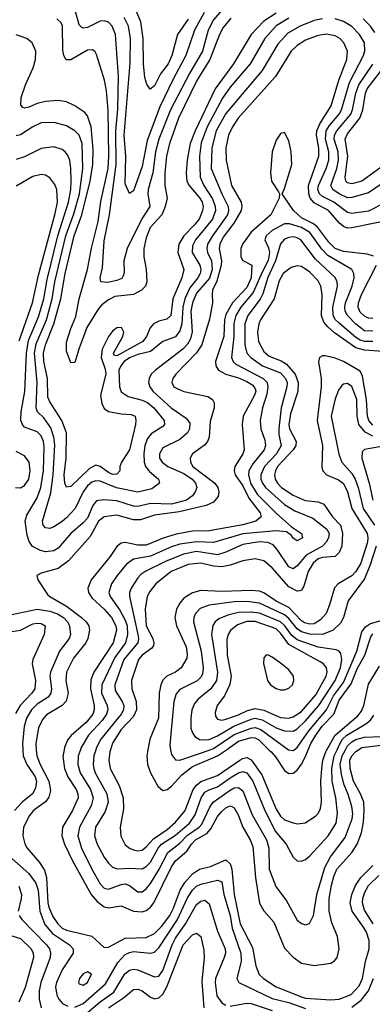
# Model space of a CAD drawing. Header units: inches. Extents: x 990535 to 1117859, y 769386 to 892122.
# Tile 376 of 656: x 1075987 to 1077668, y 798786 to 803480. Entities that reach past the tile are written whole.
import ezdxf

# ---------------------------------------------------------------- set-up
doc = ezdxf.new("R2010")
doc.units = ezdxf.units.IN
doc.header["$MEASUREMENT"] = 0
doc.layers.add('B0779', color=7, linetype='Continuous')
doc.layers.add('B0870', color=7, linetype='Continuous')

msp = doc.modelspace()

# ---------------------------------------------------------------- linework, layer by layer
at = {"layer": 'B0779', "color": 5}
for points, elevation in [([(1076002.4, 800000), (1076003.7, 799970), (1076020.6, 799930), (1076061.3, 799870), (1076066.9, 799850), (1076062.9, 799817.1), (1076047.3, 799790), (1075998.5, 799750), (1075962.4, 799710)], 2760), ([(1076065.9, 800000), (1076068.6, 799970), (1076083.7, 799930), (1076126, 799850), (1076134.3, 799805.7), (1076125.7, 799774.3), (1076110, 799752), (1076053.1, 799710), (1076033.4, 799686.6), (1076005.6, 799630), (1076001.4, 799590), (1076010.9, 799550.9), (1076021.9, 799530), (1076081.8, 799461.8), (1076105.3, 799425.3), (1076114.9, 799390), (1076120.8, 799270), (1076125.3, 799250), (1076145.5, 799205.5), (1076168.3, 799170), (1076189.7, 799149.7), (1076210, 799139.2), (1076330.8, 799110.8), (1076390, 799057.5), (1076410, 799059.1), (1076490, 799101), (1076590, 799104.3), (1076630, 799123.7), (1076662.9, 799157.1), (1076702.1, 799210), (1076718.5, 799241.5), (1076751.3, 799330), (1076773.4, 799366.6), (1076810, 799408.5), (1076844.3, 799430), (1076896.4, 799443.6), (1076970, 799475), (1076990, 799455.9), (1076998.3, 799430), (1077008.9, 799310), (1077038.6, 799170), (1077097.2, 799057.2), (1077112, 798970), (1077129, 798929), (1077149.5, 798909.5), (1077210, 798870.1), (1077330, 798821.1), (1077350, 798816.1), (1077470, 798807.8), (1077510, 798810), (1077566.4, 798833.6), (1077605.9, 798874.1), (1077620.7, 798910), (1077635.9, 798990), (1077652.7, 799050), (1077652.3, 799090), (1077639.7, 799130), (1077629.6, 799150), (1077571.2, 799230), (1077562.5, 799270), (1077569.5, 799310.5), (1077587.2, 799352.8), (1077613.1, 799390), (1077670, 799447.8)], 2780), ([(1076198.3, 800000), (1076193, 799967), (1076200.2, 799910), (1076215.9, 799870), (1076255.5, 799810), (1076264.2, 799790), (1076266.3, 799770), (1076239, 799710), (1076190.8, 799630), (1076187.3, 799590), (1076200.3, 799550), (1076239.4, 799470), (1076327.4, 799310), (1076355.6, 799275.6), (1076390, 799250.5), (1076410, 799245.7), (1076470, 799254.9), (1076530, 799229.7), (1076570, 799226.4), (1076590, 799233.3), (1076610, 799249.2), (1076625.6, 799270), (1076710, 799441.4), (1076729.4, 799470.6), (1076783.9, 799516.1), (1076805.6, 799550), (1076825.3, 799570), (1076879.5, 799600.5), (1076897.9, 799622.1), (1076930, 799680.9), (1076950, 799705.9), (1076970, 799723.1), (1076990, 799732.9), (1076998.3, 799730), (1077010, 799723), (1077028.4, 799690), (1077050, 799630), (1077085.4, 799570), (1077098.7, 799538.7), (1077111.7, 799390), (1077130, 799269), (1077151.4, 799231.4), (1077197.7, 799177.7), (1077250, 799054.2), (1077290, 799010.2), (1077330, 798982.2), (1077390, 798971), (1077470, 798982.2), (1077487, 798993), (1077500.3, 799010), (1077509.9, 799050.1), (1077501.4, 799110), (1077474.8, 799174.8), (1077462.2, 799230), (1077462.2, 799290), (1077473.7, 799353.7), (1077483.9, 799396.1), (1077498, 799430), (1077569.5, 799510.5), (1077595.4, 799550), (1077616.2, 799603.8), (1077625.1, 799654.9), (1077629.5, 799710), (1077627.3, 799750), (1077612.2, 799790), (1077577.8, 799850), (1077561.5, 799910), (1077561, 799950), (1077570.4, 799970), (1077590, 799992), (1077602.2, 800000)], 2820), ([(1076276.3, 800000), (1076266.1, 799970), (1076263.9, 799930), (1076274.6, 799890), (1076324.8, 799810), (1076337.3, 799770), (1076327, 799733), (1076272, 799630), (1076264.7, 799590), (1076281.6, 799530), (1076330, 799430), (1076370, 799360.1), (1076390, 799340.1), (1076410, 799335), (1076470, 799357.8), (1076490, 799361.2), (1076510, 799353.2), (1076550, 799322.3), (1076570, 799322.8), (1076590, 799337.2), (1076610, 799362.1), (1076650, 799426.6), (1076692.8, 799510), (1076750, 799555), (1076787.5, 799592.5), (1076842.2, 799630), (1076855.6, 799644.4), (1076893.4, 799726.6), (1076909.6, 799750.4), (1076990, 799807.1), (1077010, 799817.9), (1077030, 799819.4), (1077050, 799804), (1077095.1, 799690), (1077163.4, 799570), (1077174.8, 799530), (1077176.8, 799430), (1077207.7, 799347.7), (1077259, 799279), (1077310, 799187.6), (1077330, 799171.7), (1077350, 799165.7), (1077368.5, 799171.5), (1077387.1, 799210), (1077403.1, 799310), (1077441.6, 799438.4), (1077469.1, 799490), (1077538.9, 799581.1), (1077571.8, 799670), (1077574.6, 799694.6), (1077570.3, 799730), (1077553.5, 799786.5), (1077533.2, 799833.2), (1077521.2, 799881.2), (1077515.1, 799930), (1077523.4, 799970), (1077540, 800000)], 2840), ([(1076350.3, 800000), (1076340.8, 799970), (1076337.1, 799930), (1076340.1, 799910), (1076346.7, 799890), (1076403, 799790), (1076408.6, 799750), (1076394.6, 799705.4), (1076348.3, 799630), (1076343.4, 799590), (1076356.9, 799550), (1076390, 799488.4), (1076410, 799459), (1076430, 799439.8), (1076452, 799432), (1076510, 799435.8), (1076570, 799432.2), (1076590, 799442.8), (1076610, 799464.1), (1076646.4, 799530), (1076662.3, 799550), (1076730, 799593.1), (1076796.4, 799650), (1076823.4, 799690), (1076852.1, 799770), (1076870, 799796.9), (1076890, 799808.8), (1076930, 799822.6), (1076990, 799866.3), (1077030, 799890.4), (1077050, 799896.7), (1077070, 799890.1), (1077099, 799850), (1077155.9, 799710), (1077206.9, 799610), (1077256.6, 799550), (1077290, 799488), (1077310, 799470.4), (1077330, 799468.8), (1077350, 799476), (1077370, 799493.4), (1077456.9, 799590), (1077495, 799650), (1077501.8, 799698.2), (1077493.7, 799770), (1077477.1, 799850), (1077475, 799910), (1077485.9, 799970), (1077499.7, 800000)], 2860), ([(1076419.3, 800000), (1076416, 799990), (1076411.3, 799950), (1076418.4, 799910), (1076461.2, 799830), (1076480.1, 799770), (1076481.2, 799718.8), (1076465.3, 799630), (1076468.5, 799588.5), (1076490, 799546.2), (1076510.1, 799530.1), (1076530, 799522), (1076550, 799518.3), (1076570, 799521.7), (1076590, 799536.6), (1076624.7, 799575.3), (1076690, 799619.9), (1076730, 799653.8), (1076775.1, 799710), (1076814.2, 799810), (1076830, 799831.3), (1076850, 799848.3), (1076930, 799877.4), (1077035.9, 799950), (1077050, 799958.5), (1077070, 799962.6), (1077090, 799952.4), (1077140.6, 799880.6), (1077210, 799716.2), (1077230, 799683.9), (1077250, 799665.9), (1077290, 799650.6), (1077312.7, 799647.3), (1077347.9, 799652.1), (1077397.3, 799682.7), (1077410, 799696.5), (1077420.6, 799719.4), (1077424.9, 799750), (1077422.8, 799850), (1077426.6, 799910), (1077431.9, 799950), (1077446.2, 799990), (1077451.8, 800000)], 2880), ([(1076598, 800000), (1076592.7, 799970), (1076595.7, 799930), (1076610, 799889.1), (1076645.4, 799825.4), (1076670, 799806.3), (1076690, 799810.1), (1076710, 799826), (1076759.5, 799880.5), (1076810, 799920.6), (1076930, 799970.7), (1076972.1, 800000)], 2920), ([(1076706.1, 800000), (1076710, 799976.4), (1076730, 799952.2), (1076750, 799950.1), (1076770, 799956), (1076895.3, 800000)], 2940), ([(1077175, 800000), (1077185.5, 799990), (1077206.6, 799966.6), (1077250, 799901.5), (1077270, 799887.1), (1077290, 799888.2), (1077310, 799902.9), (1077330, 799930.6), (1077350, 799967.9), (1077362.6, 800000)], 2920), ([(1077268.4, 800000), (1077270, 799998.8), (1077290, 799996.9), (1077294.6, 800000)], 2940), ([(1075950, 799482.1), (1076030.5, 799410.5), (1076063.8, 799363.8), (1076074.4, 799330), (1076082.9, 799230), (1076107.2, 799167.2), (1076143.4, 799123.4), (1076224.4, 799070), (1076241.2, 799050), (1076241.7, 799030), (1076189.3, 798950.7), (1076161.8, 798890), (1076158.1, 798870), (1076163.4, 798830), (1076173.3, 798810), (1076190.7, 798790.7), (1076216.8, 798776.8)], 2760), ([(1077671.2, 799170), (1077630, 799235.4), (1077620.6, 799270), (1077621.9, 799290), (1077630, 799317.1), (1077650, 799352.7), (1077699.3, 799400.7)], 2760), ([(1075982.3, 799350), (1075994.8, 799310), (1075994.4, 799290), (1075980.2, 799230)], 2740), ([(1076250, 798772.5), (1076290.1, 798789.9), (1076396.6, 798883.4), (1076454.2, 798985.8), (1076490, 799023.8), (1076510, 799033.8), (1076530, 799037.2), (1076609.9, 799030.1), (1076630, 799035.3), (1076650, 799055.3), (1076739.6, 799190), (1076786.7, 799293.3), (1076810, 799330.5), (1076830, 799349.7), (1076850, 799359.3), (1076930, 799378.5), (1076951.2, 799370), (1076960.5, 799310), (1076989.7, 799210), (1077000.3, 799150), (1077041.1, 799030), (1077042.4, 798990), (1077021.4, 798910), (1077031.5, 798890), (1077190, 798813.2), (1077270, 798794.6), (1077350, 798766.3)], 2760), ([(1076290, 798729), (1076370, 798797.4), (1076435.2, 798844.8), (1076488.8, 798931.2), (1076510, 798949.1), (1076530, 798953.1), (1076550, 798950.1), (1076630, 798917.3), (1076650, 798920.8), (1076670, 798947), (1076713.3, 799070), (1076730, 799102.3), (1076777.7, 799170), (1076830, 799261.3), (1076850, 799277.5), (1076870, 799283.1), (1076890, 799264.9), (1076930, 799135.2), (1076966.3, 799050), (1076967.5, 799030), (1076962.1, 799010), (1076920.1, 798910), (1076918.3, 798890), (1076926.7, 798826.7), (1076950, 798793.2), (1076970, 798781.7)], 2740), ([(1075984.3, 799210), (1075997.5, 799190), (1076114.3, 799070), (1076128.4, 799050), (1076134.5, 799030), (1076132.4, 799010), (1076087.1, 798890), (1076080.2, 798850), (1076079.9, 798810), (1076089.6, 798770)], 2740), ([(1075950, 799112.9), (1075990, 799099.9), (1076041.5, 799050), (1076051.4, 799030), (1076052.1, 799010), (1076013, 798867), (1075982.9, 798797.1)], 2720), ([(1076410, 798769.4), (1076482.3, 798817.7), (1076530, 798856.4), (1076550, 798858.1), (1076570, 798850.6), (1076610, 798820.5), (1076630, 798812.8), (1076650, 798817.7), (1076670, 798834.9), (1076689, 798870), (1076765.5, 799070), (1076810, 799116.9), (1076830, 799124.6), (1076850.1, 799110.1), (1076864.3, 799044.3), (1076865.5, 799010), (1076854.7, 798894.7), (1076865.3, 798770)], 2720), ([(1077570, 798772.9), (1077614.8, 798805.2), (1077650, 798850.1), (1077673.2, 798910)], 2760), ([(1076990, 798777.4), (1077068.4, 798791.6), (1077090, 798790.7), (1077190, 798756.9)], 2740)]:
    msp.add_lwpolyline(points, dxfattribs=dict(at, elevation=elevation))
at = {"layer": 'B0779', "color": 5, "elevation": 2780}
msp.add_lwpolyline([(1076310, 798940.5), (1076290, 798930.9), (1076271.8, 798910), (1076267.1, 798890), (1076270, 798884.4), (1076290, 798878), (1076310, 798889.5), (1076329.4, 798930)], close=True, dxfattribs=at)
at = {"layer": 'B0870', "color": 5}
for points, elevation in [([(1076950, 803525.7), (1076910, 803479.9), (1076885.9, 803430), (1076858.2, 803330), (1076796.2, 803223.8), (1076706.4, 803050), (1076650.4, 802910), (1076634.2, 802850), (1076621.8, 802750), (1076599.3, 802670), (1076598.4, 802650), (1076608, 802590), (1076568.6, 802531.4), (1076499.7, 802390), (1076482.6, 802330), (1076484.7, 802275.3), (1076480.9, 802259.1), (1076473.3, 802246.7), (1076450, 802236.3), (1076407, 802227), (1076374, 802230), (1076371.2, 802250), (1076382.1, 802297.9), (1076390, 802425.5), (1076415.2, 802550), (1076446.8, 802790), (1076444.6, 802950), (1076454, 803054), (1076458.6, 803210), (1076443.7, 803410), (1076427.9, 803450), (1076410, 803468.5), (1076390, 803475.4), (1076370, 803473.3), (1076310, 803442.7), (1076290, 803440.1), (1076283.3, 803443.3), (1076270, 803455), (1076250.4, 803530.4)], 2660), ([(1076865.5, 803514.5), (1076819.7, 803430), (1076779.2, 803310), (1076720.1, 803200.1), (1076655.1, 803064.9), (1076595.2, 802904.8), (1076570, 802781), (1076530, 802665.1), (1076510, 802651.6), (1076490, 802698), (1076492.5, 802827.5), (1076485.4, 802930), (1076513, 803273), (1076514.5, 803390), (1076504.9, 803450), (1076485.3, 803490)], 2640), ([(1076790, 803482.9), (1076739.3, 803410), (1076711.5, 803310), (1076694, 803270), (1076658, 803222), (1076630, 803165.1), (1076609.6, 803149.6), (1076592.6, 803172.6), (1076583.9, 803203.9), (1076577.5, 803270), (1076576.2, 803390), (1076565.1, 803470), (1076542.2, 803522.2)], 2620), ([(1077209.2, 803510.8), (1077150, 803472.9), (1077090, 803409.9), (1077006.4, 803270), (1076919.3, 803150), (1076823.5, 802950), (1076799.3, 802890), (1076784.6, 802810), (1076780.6, 802750), (1076784.4, 802710), (1076795.1, 802690), (1076846.3, 802630), (1076857, 802610), (1076860.8, 802590), (1076858.5, 802570), (1076842.1, 802530), (1076819.4, 802500.6), (1076768.6, 802450), (1076745.5, 802410), (1076740.2, 802370), (1076769.3, 802290), (1076760.3, 802250), (1076717.3, 802150), (1076707.6, 802070), (1076688.2, 802051.8), (1076650, 802043), (1076624.1, 802030), (1076608.8, 802011.2), (1076590.7, 801969.3), (1076574.4, 801945.6), (1076450, 801877.4), (1076439.6, 801879.6), (1076433.5, 801890), (1076478.8, 801970), (1076483.4, 801990), (1076472.7, 802012.7), (1076450, 802011), (1076430, 801995.6), (1076410, 801969.4), (1076380.3, 801910), (1076374.6, 801870), (1076394.2, 801814.2), (1076397.3, 801790), (1076372.8, 801690), (1076378, 801650), (1076390, 801626.8), (1076410, 801613.1), (1076470, 801600.7), (1076518.8, 801598.8), (1076537.5, 801590), (1076541.2, 801570), (1076538.3, 801550), (1076510, 801429.7), (1076472.9, 801370), (1076464.7, 801350), (1076463.6, 801330), (1076450, 801313), (1076430, 801312.5), (1076410, 801321.5), (1076370.8, 801350.8), (1076350, 801357), (1076319, 801341), (1076230, 801254.4), (1076210, 801252.2), (1076202.1, 801270), (1076198.7, 801310), (1076208.6, 801390), (1076209.3, 801510), (1076188, 801570), (1076130, 801658.2), (1076120.4, 801680.4), (1076120, 801770), (1076102, 801850), (1076100.3, 801890), (1076110.4, 801930), (1076149.3, 802030), (1076183.2, 802150), (1076203.2, 802270), (1076247, 802450), (1076283.9, 802550), (1076323.6, 802710), (1076334.9, 802790), (1076337.9, 802862.1), (1076328.2, 802970), (1076310, 803021.8), (1076297.2, 803037.2), (1076249.8, 803070), (1076210, 803088.8), (1076170, 803094.7), (1076110, 803090.3), (1076070, 803080.3), (1076030, 803063.1), (1076010, 803058), (1076001.8, 803061.8), (1075992.6, 803072.6), (1075994.2, 803110), (1076014.7, 803170), (1076051.3, 803250), (1076062.9, 803290), (1076063.3, 803330), (1076046.7, 803370), (1076020.3, 803390), (1075970, 803408.8)], 2720), ([(1077270, 803487.3), (1077210, 803451.7), (1077154.8, 803390), (1077085.2, 803270), (1076990, 803158.5), (1076953.5, 803106.5), (1076880.7, 802970), (1076852.5, 802892.5), (1076843.3, 802830), (1076848, 802730), (1076864.4, 802690), (1076906.6, 802626.6), (1076919.4, 802590), (1076920.8, 802570), (1076906.5, 802530), (1076824.2, 802430), (1076810, 802402.2), (1076808.6, 802370), (1076845.3, 802310), (1076850, 802289.5), (1076847, 802270), (1076836.7, 802250), (1076798.5, 802201.5), (1076773.7, 802150), (1076764.8, 802110), (1076759.6, 802030), (1076750, 801996.1), (1076730, 801968.5), (1076670, 801945.5), (1076610, 801898.1), (1076550, 801884.1), (1076510, 801868.7), (1076484.8, 801850), (1076468.7, 801830), (1076459.9, 801810), (1076462.9, 801730), (1076470, 801706), (1076503.6, 801683.6), (1076570, 801666.7), (1076595.5, 801655.5), (1076626.6, 801630), (1076675.9, 801570), (1076677, 801550), (1076670, 801540.3), (1076614.4, 801505.6), (1076596, 801484), (1076584, 801450), (1076579.4, 801410), (1076580.7, 801370), (1076587.4, 801350), (1076606.1, 801326.1), (1076649.3, 801290), (1076653.4, 801270), (1076616.3, 801243.7), (1076550, 801228.2), (1076448.1, 801248.1), (1076370, 801280.4), (1076350, 801282.4), (1076330, 801275), (1076310, 801257.7), (1076289.9, 801230.1), (1076250.8, 801149.2), (1076210, 801105.3), (1076190, 801087.3), (1076150, 801062.8), (1076130, 801055), (1076110, 801057.8), (1076099.1, 801070), (1076095.7, 801090), (1076135.8, 801224.2), (1076146.2, 801310), (1076153.9, 801453.9), (1076149.5, 801490), (1076134.7, 801534.7), (1076101.9, 801581.9), (1076072, 801610), (1076065.4, 801630), (1076070.5, 801750), (1076057.6, 801890), (1076065.5, 801934.5), (1076114.5, 802050), (1076142, 802150), (1076154.9, 802230), (1076206.8, 802450), (1076245, 802555), (1076272.3, 802650), (1076288.4, 802770), (1076284, 802890), (1076270, 802928.9), (1076250, 802949.9), (1076210, 802974.9), (1076150.7, 802989.3), (1076090, 802987.8), (1076050.2, 802970), (1075990, 802930.9), (1075970, 802925.9)], 2740), ([(1077430, 803484.5), (1077390, 803475.7), (1077323.5, 803450), (1077264.7, 803415.3), (1077217, 803363), (1077142, 803238), (1076970, 803032.7), (1076923.4, 802950), (1076903.1, 802870), (1076899, 802770), (1076950.1, 802650), (1076980.6, 802590), (1076982.1, 802570), (1076976.9, 802550), (1076905.3, 802450), (1076882.2, 802410), (1076878.3, 802390), (1076881.7, 802370), (1076900.5, 802330), (1076904.1, 802290), (1076892.3, 802247.7), (1076830, 802175.9), (1076811, 802130), (1076802.6, 802090), (1076808.5, 801991.5), (1076800.8, 801959.2), (1076786.3, 801933.7), (1076765.2, 801910), (1076634.4, 801810), (1076614.4, 801790), (1076603.5, 801770), (1076600.8, 801750), (1076607, 801730), (1076621.2, 801710), (1076708.8, 801630), (1076780.4, 801580.4), (1076797.2, 801557.2), (1076796.4, 801530), (1076786.3, 801510), (1076750, 801478.4), (1076670, 801438.7), (1076652.9, 801410), (1076653.4, 801390), (1076666, 801370), (1076692.9, 801350), (1076770, 801316.7), (1076808.3, 801290), (1076824.8, 801270), (1076830.8, 801250), (1076822.6, 801230), (1076810.6, 801210), (1076781.8, 801190), (1076710, 801170.8), (1076610, 801174.2), (1076550, 801160.1), (1076530, 801160.3), (1076450, 801186.4), (1076388.1, 801191.9), (1076353.6, 801186.4), (1076336.2, 801163.8), (1076310, 801104.2), (1076290, 801081.2), (1076230, 801030), (1076170, 800960.9), (1076150, 800948), (1076110, 800943.2), (1076085.4, 800950), (1076048.7, 800968.7), (1076031.9, 800991.9), (1076022.3, 801022.3), (1076012.6, 801090), (1076021.5, 801118.5), (1076070, 801201.3), (1076087.1, 801250), (1076099.8, 801330), (1076104, 801444), (1076100.7, 801470), (1076090, 801496.8), (1076070, 801515.7), (1076010, 801538.3), (1075999.6, 801550), (1075992.1, 801570), (1075994.4, 801610), (1076011.7, 801708.3), (1076018.6, 801890), (1076029.4, 801950.6), (1076076.1, 802063.9), (1076101.7, 802150), (1076117.9, 802242.1), (1076168.7, 802450), (1076219.6, 802610), (1076230.4, 802670), (1076232.5, 802712.5), (1076231.2, 802771.2), (1076225.3, 802810), (1076215.4, 802835.4), (1076204.4, 802850), (1076190, 802860.9), (1076150, 802873.7), (1076090, 802866.8), (1076010, 802827), (1075970, 802813.7)], 2760), ([(1076993.3, 803486.7), (1076956.7, 803443.3), (1076939.2, 803410), (1076893.2, 803290), (1076831.4, 803190), (1076744.3, 803010), (1076700.5, 802890), (1076687.2, 802830), (1076679.5, 802750), (1076678.9, 802690), (1076689.4, 802630), (1076680.9, 802590), (1076664.6, 802550), (1076609.1, 802490), (1076590, 802441), (1076578.2, 802390), (1076579.2, 802350), (1076590.1, 802290.1), (1076592.3, 802230), (1076586.7, 802210), (1076567.5, 802190), (1076530, 802170.6), (1076440, 802160), (1076410, 802145.4), (1076379.1, 802120.9), (1076360.5, 802099.5), (1076307.1, 802012.9), (1076268.1, 801910), (1076250, 801845.3), (1076230, 801844.8), (1076210, 801899.5), (1076210, 801942.4), (1076230, 802008.8), (1076255.3, 802064.7), (1076269.7, 802150), (1076310.2, 802290), (1076328.7, 802391.3), (1076361.4, 802518.6), (1076373, 802613), (1076408, 802770), (1076412.5, 802830), (1076409.1, 803049.1), (1076401.2, 803141.2), (1076391.5, 803191.5), (1076353.5, 803313.5), (1076346.9, 803326.9), (1076335.8, 803335.8), (1076310, 803334.5), (1076230, 803288.8), (1076208.6, 803288.6), (1076198.1, 803310), (1076193.3, 803333.3), (1076190.6, 803450.6), (1076184.6, 803464.6), (1076163.5, 803483.5)], 2680), ([(1077730, 802607.9), (1077650, 802566.7), (1077570, 802556.2), (1077550, 802560.3), (1077483.8, 802610), (1077430, 802637.5), (1077415.6, 802650), (1077408.8, 802670), (1077411.5, 802690), (1077447.8, 802770), (1077460, 802810), (1077460.1, 802850), (1077444, 802910), (1077447.1, 802950), (1077463.5, 802976.5), (1077509.9, 803030), (1077520.4, 803050), (1077559, 803181), (1077626.4, 803310), (1077632.5, 803332.5), (1077630, 803369.6), (1077607.5, 803410), (1077570, 803447.6), (1077530, 803471.7), (1077490, 803483.7)], 2760), ([(1077679.7, 803419.7), (1077659, 803450), (1077623.7, 803483.7)], 2740), ([(1077790, 802532.9), (1077570, 802487.5), (1077550, 802487.1), (1077530, 802494.1), (1077511.7, 802510), (1077458.8, 802570), (1077390, 802607.2), (1077372.1, 802630), (1077364.8, 802650), (1077364.1, 802690), (1077413.2, 802830), (1077412.2, 802867.8), (1077401.9, 802930), (1077403.9, 802950), (1077417, 802983), (1077471.7, 803070), (1077508.8, 803191.2), (1077545.8, 803290), (1077549.4, 803330), (1077532.2, 803370), (1077512.7, 803390), (1077490, 803402.9), (1077450, 803410.4), (1077410, 803404.3), (1077350, 803381.8), (1077310, 803356.4), (1077281.5, 803330), (1077206.9, 803210), (1077028.1, 803010), (1077001.7, 802970), (1076982.9, 802930), (1076969.3, 802870), (1076970.5, 802810), (1076996, 802690), (1077042.5, 802610), (1077046.3, 802590), (1077042.8, 802570), (1077008.4, 802510), (1076957.1, 802442.9), (1076940.3, 802410), (1076937.5, 802390), (1076948.5, 802330), (1076947.4, 802310), (1076926, 802234), (1076906.8, 802190), (1076903.7, 802170), (1076906.7, 802130), (1076891.8, 802051.8), (1076855.1, 801930), (1076830, 801891.4), (1076730.8, 801790), (1076717.2, 801770), (1076712.9, 801750), (1076722.3, 801730), (1076740.2, 801720.2), (1076770, 801707.9), (1076883.4, 801683.4), (1076905.5, 801670), (1076913.6, 801653.6), (1076913.2, 801630), (1076895, 801565), (1076889.7, 801490.3), (1076882.9, 801470), (1076868.5, 801451.5), (1076810.9, 801410), (1076799.8, 801390), (1076800.7, 801370), (1076812.9, 801350), (1076917.9, 801270), (1076931.2, 801250), (1076936.1, 801230), (1076932.7, 801207.3), (1076910, 801179.9), (1076875.7, 801164.3), (1076746.4, 801133.6), (1076630, 801118.6), (1076563.4, 801096.6), (1076530, 801095.9), (1076450, 801118.4), (1076390, 801110.9), (1076362.9, 801090), (1076323.4, 801016.6), (1076219.2, 800900.8), (1076170, 800864.1), (1076090, 800842), (1076068.8, 800830), (1076074, 800810), (1076119.9, 800739.9), (1076130.1, 800730), (1076210, 800684.1), (1076281.9, 800630), (1076303.3, 800610), (1076316.3, 800590), (1076319.7, 800570), (1076312.5, 800530), (1076302.6, 800510), (1076243.5, 800436.5), (1076210.7, 800370), (1076207, 800330), (1076217.7, 800270), (1076208.1, 800231.9), (1076189.4, 800210), (1076113.9, 800166.1), (1076095.3, 800144.7), (1076076.2, 800103.8), (1076063.3, 800030), (1076065.9, 800000)], 2780), ([(1077750, 802722.9), (1077650, 802655.5), (1077570, 802631.9), (1077550, 802631.6), (1077510, 802649.6), (1077480.4, 802670), (1077469.9, 802689.9), (1077498.2, 802770), (1077506.8, 802810), (1077505.2, 802850), (1077486, 802910), (1077487.8, 802930), (1077498.2, 802950), (1077565.6, 803030), (1077573.4, 803050), (1077589.3, 803130), (1077603.1, 803170), (1077670, 803268.1)], 2740), ([(1077750, 802805), (1077617.7, 802710), (1077570, 802697.8), (1077550, 802702.6), (1077542.4, 802710), (1077537.9, 802730), (1077551.4, 802830), (1077538.4, 802910), (1077550, 802936.8), (1077607.9, 803010), (1077622, 803050), (1077635.3, 803130), (1077643.2, 803150), (1077707.2, 803232.8)], 2720), ([(1077673.2, 802353.2), (1077642.7, 802362.7), (1077530, 802374.3), (1077491.4, 802390), (1077460.2, 802420.2), (1077408.7, 802490), (1077387, 802507), (1077330, 802535), (1077292.3, 802570), (1077238, 802650), (1077250, 802675.5), (1077284.2, 802790), (1077281.5, 802850), (1077270, 802902.7), (1077250, 802942.7), (1077230, 802937), (1077224.9, 802930), (1077210, 802905.2), (1077190.2, 802849.8), (1077183, 802750), (1077187.3, 802710), (1077220.3, 802660.3), (1077224.9, 802650), (1077223.7, 802630), (1077183.4, 802550), (1077090, 802467.4), (1077049.5, 802410.5), (1077040.8, 802390), (1077040.9, 802350), (1077050, 802332.6), (1077093.8, 802310), (1077090.5, 802250), (1077070, 802203), (1077001.5, 802130), (1076970, 802075), (1076964, 802050), (1076959.6, 801970), (1076920.8, 801850), (1076921.5, 801830), (1076933.9, 801810), (1076969.6, 801789.6), (1077030, 801772.5), (1077070, 801755.8), (1077097.8, 801737.8), (1077110, 801719.6), (1077112.1, 801710), (1077106.2, 801690), (1077051.8, 801590), (1077047.3, 801550), (1077056.9, 801430), (1077051.1, 801410), (1077012.2, 801350), (1077009.4, 801330), (1077014.7, 801310), (1077050, 801257.7), (1077079.2, 801199.2), (1077133.8, 801130), (1077137.9, 801110), (1077112.8, 801090), (1077050, 801072), (1076890, 801043.4), (1076810, 801041.4), (1076732.2, 801027.8), (1076671.1, 801008.9), (1076590, 800974.7), (1076550, 800974.6), (1076490, 800987.3), (1076470, 800984.6), (1076450, 800969.1), (1076418.8, 800921.2), (1076327.9, 800810), (1076311.8, 800770), (1076314.4, 800750), (1076330, 800724.4), (1076390, 800670), (1076424.5, 800630), (1076445.6, 800590), (1076448.3, 800570), (1076431.8, 800510), (1076341.1, 800370), (1076326.2, 800333.8), (1076325.2, 800290), (1076341.3, 800210), (1076341.9, 800190), (1076335.5, 800170), (1076303.8, 800130), (1076232.4, 800067.6), (1076215.2, 800044.8), (1076199.9, 800010), (1076198.3, 800000)], 2820), ([(1075985.1, 801950), (1076048.4, 802130), (1076077.2, 802262.8), (1076155.9, 802555.9), (1076167.2, 802610), (1076164.3, 802670), (1076155.1, 802695.1), (1076130, 802726.2), (1076110, 802739.5), (1076090, 802742.5), (1076050, 802732.4), (1075970, 802686.9)], 2780), ([(1077670, 801994.9), (1077630, 801996.9), (1077588.7, 802028.7), (1077550.3, 802070), (1077539, 802090), (1077536.1, 802110), (1077540.1, 802130), (1077571.9, 802210), (1077581.2, 802250), (1077580.4, 802270), (1077569.9, 802290), (1077455.3, 802355.3), (1077426.6, 802386.6), (1077370, 802466.4), (1077330, 802489.7), (1077272.7, 802507.3), (1077250, 802506.6), (1077190, 802475.9), (1077162.6, 802450), (1077156.2, 802430), (1077173.1, 802393.1), (1077177.6, 802370), (1077172.1, 802332.1), (1077142.8, 802277.2), (1077100.4, 802179.6), (1077041.1, 802110), (1077016.5, 802070), (1077007.9, 802032.1), (1077008.1, 801970), (1076996, 801870), (1077003.9, 801850), (1077017.8, 801837.8), (1077147.4, 801770), (1077166.2, 801750), (1077170.5, 801730), (1077165.8, 801694.2), (1077144.5, 801630), (1077133.8, 801570), (1077137.2, 801530), (1077155, 801475), (1077158.2, 801450), (1077153.1, 801430), (1077097.8, 801362.2), (1077079.7, 801330), (1077077.8, 801310), (1077086.5, 801270), (1077118.8, 801218.8), (1077210, 801127.3), (1077283.1, 801063.1), (1077330.1, 801030.1), (1077335.6, 801010), (1077310, 800996.5), (1077290, 801007.9), (1077281.9, 801021.9), (1077259.1, 801039.1), (1077210, 801044.2), (1077050.4, 801029.6), (1076910, 800987.9), (1076829.6, 800990.4), (1076750, 800980), (1076710, 800967.2), (1076610, 800922.2), (1076530, 800908.6), (1076496, 800884), (1076451.8, 800830), (1076424.6, 800790), (1076411.6, 800750), (1076417.7, 800730), (1076464.6, 800664.6), (1076490, 800616.8), (1076498.7, 800590), (1076501.5, 800550), (1076490.9, 800510), (1076440.2, 800439.8), (1076378, 800310), (1076377.2, 800270), (1076404, 800210), (1076406.6, 800190), (1076401.1, 800170), (1076380.4, 800139.6), (1076315.2, 800070), (1076279.7, 800010), (1076276.3, 800000)], 2840), ([(1077670, 801946.3), (1077630, 801945.8), (1077610, 801952), (1077590, 801965), (1077510, 802033.4), (1077493.1, 802050), (1077481.5, 802070), (1077479.4, 802110), (1077501.6, 802210), (1077499.9, 802230), (1077490.7, 802250.7), (1077397.8, 802337.8), (1077327, 802430), (1077310, 802440.1), (1077290, 802444.3), (1077270, 802441.3), (1077250, 802433.2), (1077230, 802412.3), (1077207, 802330), (1077170, 802251), (1077146.2, 802173.7), (1077132.7, 802147.3), (1077074.1, 802070), (1077060.9, 802030), (1077059.4, 801930), (1077069.8, 801889.8), (1077088.5, 801870), (1077143.9, 801830), (1077230, 801796.3), (1077253.7, 801770), (1077261.3, 801750), (1077261.1, 801730), (1077234.1, 801630), (1077222.2, 801530), (1077222.1, 801502.1), (1077233.5, 801450), (1077210.6, 801410), (1077153.7, 801350), (1077137, 801310), (1077137.2, 801290), (1077144.3, 801270), (1077158.6, 801250), (1077250, 801169.7), (1077299, 801139), (1077383.6, 801103.6), (1077451.2, 801051.2), (1077462.3, 801030), (1077458.2, 801010), (1077447.5, 800990), (1077429.6, 800970.4), (1077352.1, 800927.9), (1077310, 800875.9), (1077290, 800861.5), (1077270, 800872), (1077215, 800955), (1077196, 800976), (1077170, 800987.6), (1077129.8, 800990.2), (1077050, 800978.6), (1076970, 800941), (1076930.6, 800929.4), (1076830, 800944.6), (1076768, 800932), (1076682.4, 800897.6), (1076588.2, 800851.8), (1076564.5, 800835.5), (1076550, 800819.2), (1076517.9, 800770), (1076510.6, 800750), (1076509.7, 800730.3), (1076549.8, 800550), (1076553.3, 800530), (1076549.8, 800510.2), (1076483.8, 800430), (1076441.1, 800310), (1076442.3, 800282.3), (1076475, 800230), (1076482.9, 800210), (1076481.5, 800190), (1076470.4, 800170), (1076374.1, 800050), (1076353.5, 800010), (1076350.3, 800000)], 2860), ([(1077717.6, 801897.6), (1077630, 801904.6), (1077590, 801916.3), (1077487.7, 801987.7), (1077455.4, 802015.4), (1077437.5, 802037.5), (1077425.5, 802070), (1077428.5, 802170), (1077423.1, 802210), (1077410, 802234.9), (1077370, 802276.4), (1077330, 802302.8), (1077310, 802307.5), (1077280.5, 802299.5), (1077243, 802270), (1077224, 802236), (1077199.5, 802150), (1077134.9, 802050), (1077127.2, 802030), (1077121.1, 801990), (1077125.9, 801945.9), (1077150, 801898.5), (1077176, 801876), (1077233.5, 801853.5), (1077258.2, 801838.2), (1077300.1, 801790), (1077315, 801750), (1077312.1, 801707.9), (1077278.6, 801601.4), (1077270.1, 801550.1), (1077272.6, 801530), (1077305.1, 801470), (1077302.8, 801450), (1077290.4, 801430), (1077216.5, 801350), (1077205.8, 801330), (1077201.7, 801310), (1077204.9, 801290), (1077215.8, 801270), (1077235.1, 801250), (1077290, 801212.8), (1077348.5, 801188.5), (1077410, 801181.3), (1077437, 801170), (1077478.2, 801110), (1077515.6, 801070), (1077525.7, 801030), (1077523.2, 800970), (1077510, 800940.5), (1077490, 800921.5), (1077430, 800917), (1077410, 800909.6), (1077385.5, 800890), (1077361.5, 800850), (1077340.9, 800779.1), (1077330, 800760.8), (1077322.2, 800757.8), (1077310, 800755.7), (1077270, 800777.1), (1077190, 800866.8), (1077150, 800901.1), (1077110, 800909.4), (1077050, 800900.3), (1076990, 800880.4), (1076950, 800872.5), (1076910, 800875.7), (1076850, 800888.5), (1076790, 800882.4), (1076709.6, 800850), (1076635.4, 800790), (1076606.5, 800753.5), (1076594.9, 800730), (1076584.4, 800670), (1076589.7, 800590), (1076621, 800530), (1076626.7, 800510), (1076624, 800496), (1076616.1, 800483.9), (1076570, 800450), (1076552.8, 800430), (1076520.4, 800330), (1076521, 800290), (1076541.4, 800230), (1076543.7, 800190), (1076530, 800158.5), (1076470, 800097.1), (1076430, 800031.8), (1076419.3, 800000)], 2880), ([(1077670, 802055.4), (1077650, 802057.9), (1077630, 802067.5), (1077610, 802086.2), (1077600.6, 802110), (1077601.6, 802130), (1077616.1, 802170), (1077687.3, 802310)], 2820), ([(1077670, 801547.4), (1077651.3, 801570), (1077644.5, 801590), (1077640.3, 801670), (1077621.3, 801781.3), (1077610, 801805.4), (1077530, 801850.3), (1077490, 801866.3), (1077442.8, 801877.2), (1077430, 801877), (1077416.5, 801870), (1077410.9, 801849.1), (1077423.6, 801770), (1077424.5, 801730), (1077404.3, 801570), (1077430.7, 801450), (1077427.2, 801347.2), (1077431.3, 801330), (1077449.3, 801310), (1077507.1, 801287.1), (1077530, 801269), (1077549.5, 801230), (1077570.3, 801150), (1077643.2, 801030), (1077646.8, 801010), (1077644.2, 800990), (1077612.7, 800890), (1077590, 800850.3), (1077570.7, 800829.3), (1077505.6, 800790), (1077487.6, 800772.4), (1077464.3, 800690), (1077447.1, 800650), (1077421.5, 800618.5), (1077390, 800600.8), (1077370, 800597.7), (1077344.5, 800604.5), (1077330, 800614.1), (1077270, 800678.1), (1077208.8, 800708.8), (1077150, 800748.4), (1077130, 800755.2), (1077090, 800759.2), (1076950, 800754.6), (1076850, 800758.3), (1076810, 800748.3), (1076770, 800721.9), (1076750, 800699.2), (1076733.9, 800670), (1076726.4, 800630), (1076735.1, 800590), (1076780.8, 800490), (1076785.6, 800454.4), (1076783.1, 800436.9), (1076757.3, 800390), (1076729.7, 800370.3), (1076688.3, 800350), (1076669.2, 800330.8), (1076659.7, 800310), (1076651.6, 800270), (1076648.1, 800150), (1076606.9, 800050), (1076598, 800000)], 2920), ([(1077670, 801494.6), (1077633.9, 801513.9), (1077604, 801550), (1077595.1, 801590), (1077593.5, 801670), (1077570, 801731.3), (1077550, 801745.4), (1077530, 801742.9), (1077523.2, 801736.8), (1077506.4, 801713.6), (1077490, 801673.3), (1077471.6, 801590), (1077508.4, 801408.4), (1077522.4, 801370), (1077570, 801317.5), (1077585.4, 801290), (1077599.9, 801250), (1077624.7, 801150), (1077677.8, 801070)], 2940), ([(1075966.7, 801250), (1075990, 801247.7), (1076010, 801259.3), (1076030.3, 801289.7), (1076037, 801330), (1076032.6, 801370), (1076010, 801400.8), (1075970, 801421.6)], 2780), ([(1077703.5, 801443.5), (1077630, 801431.8), (1077620, 801420), (1077617.3, 801390), (1077652.5, 801270), (1077670.4, 801190)], 2960), ([(1077686.5, 800970), (1077658.2, 800881.8), (1077630, 800815.2), (1077552.8, 800710), (1077530.1, 800629.9), (1077516.2, 800603.8), (1077481.8, 800570), (1077430.6, 800549.4), (1077370, 800550.2), (1077330, 800561.9), (1077310, 800575.5), (1077270, 800626.2), (1077250, 800643.3), (1077130, 800699), (1077070, 800706.9), (1077010, 800704.8), (1076890.4, 800689.6), (1076847.1, 800672.9), (1076824.7, 800650), (1076816.4, 800630), (1076814.9, 800610), (1076851.3, 800470), (1076861.1, 800390), (1076858.5, 800361.5), (1076852.7, 800347.3), (1076832.4, 800327.6), (1076750, 800286.9), (1076733.6, 800266.4), (1076722.1, 800230), (1076702.3, 800022.3), (1076706.1, 800000)], 2940), ([(1075950, 800645.3), (1076070, 800669.4), (1076130, 800660.9), (1076167.5, 800647.5), (1076195.2, 800630), (1076214.5, 800610), (1076223.8, 800590), (1076228.4, 800550), (1076222.9, 800530), (1076176.8, 800470), (1076133.8, 800370), (1076130.5, 800350), (1076139.1, 800290), (1076135.6, 800270), (1076123.4, 800250), (1076070, 800217.3), (1076043.6, 800190), (1076019.4, 800150), (1076008, 800110), (1076001, 800030), (1076002.4, 800000)], 2760), ([(1075950, 800562.8), (1075990, 800570.4), (1076050, 800599.5), (1076070, 800603.8), (1076090, 800602.2), (1076107.8, 800590), (1076103, 800550), (1076050.1, 800430), (1076046, 800410), (1076061.6, 800330), (1076058.9, 800290), (1076045.4, 800270), (1075988.4, 800210), (1075966.7, 800173.3)], 2740), ([(1077294.6, 800000), (1077310, 800010.1), (1077365.3, 800090), (1077449.2, 800190), (1077483.2, 800256.8), (1077530, 800319.7), (1077594.8, 800470), (1077618.4, 800561.6), (1077634.7, 800585.3), (1077658.7, 800601.3), (1077710, 800616.1)], 2940), ([(1077362.6, 800000), (1077374.3, 800030), (1077398, 800070), (1077428.2, 800111.8), (1077483.9, 800170), (1077510, 800236.7), (1077566.5, 800313.5), (1077595.2, 800384.8), (1077632, 800450), (1077661.5, 800538.5), (1077670, 800552.1)], 2920), ([(1077451.8, 800000), (1077491.2, 800070), (1077598.8, 800161.2), (1077616.3, 800183.7), (1077626.8, 800210), (1077650, 800312.7), (1077701.4, 800398.6)], 2880), ([(1077602.2, 800000), (1077617.5, 800010), (1077710, 800021.5), (1077757.2, 800042.8), (1077817, 800103), (1077889.2, 800190), (1077926.8, 800273.2), (1077943.5, 800296.5), (1077970, 800314.7), (1077990, 800320.8), (1078030, 800323.3), (1078048.4, 800308.4), (1078023.5, 800090), (1078027.2, 800030), (1078033.5, 800000)], 2820), ([(1077499.7, 800000), (1077512.4, 800027.6), (1077525, 800050), (1077545.9, 800070), (1077637.4, 800122.6), (1077659.2, 800140.8), (1077674.9, 800165.1)], 2860), ([(1076895.3, 800000), (1076910, 800005.2), (1077010, 800073.1), (1077090, 800102.9), (1077110, 800105.3), (1077136.3, 800096.3), (1077268.4, 800000)], 2940), ([(1076972.1, 800000), (1077030, 800040.4), (1077090, 800058.8), (1077110, 800056.3), (1077126.4, 800046.4), (1077175, 800000)], 2920), ([(1077540, 800000), (1077550, 800018), (1077570, 800037.6), (1077590, 800049.3), (1077630, 800059.3), (1077710, 800062.9)], 2840)]:
    msp.add_lwpolyline(points, dxfattribs=dict(at, elevation=elevation))
for points, elevation in [([(1077090, 800655.8), (1077030, 800654.5), (1076978.4, 800641.6), (1076936.3, 800623.7), (1076918.9, 800610), (1076907.7, 800592.3), (1076901, 800550), (1076929.4, 800370), (1076925.1, 800330), (1076897.7, 800290), (1076838.4, 800241.6), (1076819.6, 800220.4), (1076807.3, 800190), (1076802.3, 800150), (1076803.4, 800103.4), (1076810, 800081.1), (1076822.3, 800062.3), (1076847.7, 800047.7), (1076890, 800049.2), (1076930, 800065.9), (1077007.7, 800112.3), (1077090, 800146), (1077110, 800149.6), (1077142.2, 800142.2), (1077210, 800103.8), (1077250, 800090.1), (1077290, 800088.2), (1077310, 800099), (1077350, 800137.6), (1077412.8, 800210), (1077490.7, 800330), (1077516.1, 800390), (1077522, 800430), (1077517.9, 800457.9), (1077509.5, 800469.5), (1077495.8, 800475.8), (1077410, 800489.3), (1077310, 800524.4), (1077284, 800544), (1077251, 800591), (1077230, 800609.5), (1077130, 800650.9)], 2960), ([(1077110, 800611.5), (1077069.3, 800610.7), (1077024.9, 800595.1), (1076991.6, 800568.4), (1076980.7, 800550), (1076974.2, 800525.8), (1076976, 800450), (1076995.1, 800350), (1076988.9, 800311.1), (1076963.5, 800256.5), (1076928.3, 800210), (1076918, 800178), (1076920.2, 800160.2), (1076930, 800145.1), (1076950, 800141.5), (1076970, 800145.7), (1077030, 800165.9), (1077073.4, 800186.6), (1077110, 800196), (1077150, 800188.1), (1077230, 800153.2), (1077269.1, 800150.9), (1077290, 800156.2), (1077330, 800182.2), (1077399, 800261), (1077447.2, 800350), (1077452.2, 800370), (1077450.2, 800390.2), (1077434.7, 800410), (1077419.7, 800419.7), (1077270, 800501.4), (1077230, 800556.3), (1077210, 800575.5)], 2980), ([(1077170, 800452.4), (1077162, 800450), (1077150, 800438), (1077148.8, 800411.2), (1077168.1, 800330), (1077182.7, 800310), (1077210, 800291.6), (1077230, 800285.7), (1077250, 800285.9), (1077270, 800293.8), (1077286.8, 800310), (1077294.3, 800330), (1077291.5, 800350), (1077270, 800380.2), (1077234.7, 800410), (1077190, 800441.6)], 3020)]:
    msp.add_lwpolyline(points, close=True, dxfattribs=dict(at, elevation=elevation))

doc.saveas('drawing.dxf')
